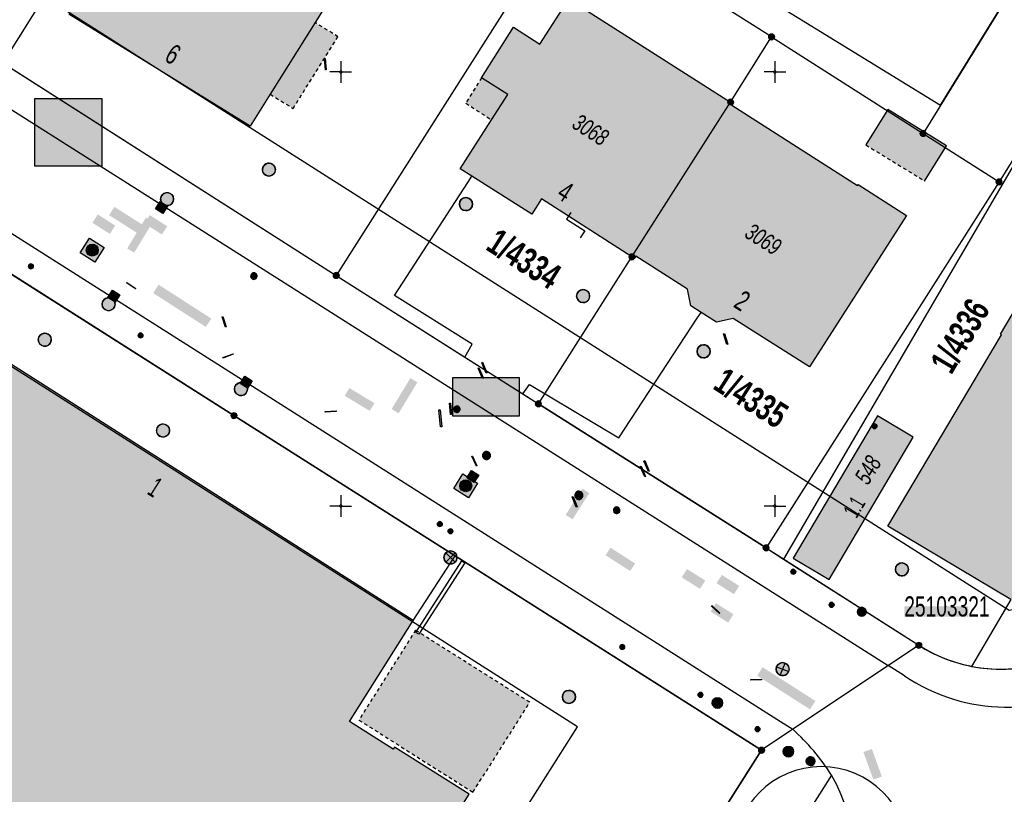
# Model space of a CAD drawing. Header units: metres. Extents: x 2695560 to 2696939, y 1260491 to 1262050.
# Tile 882 of 1005: x 2696282 to 2696339, y 1261608 to 1261653. Entities that reach past the tile are written whole.
import ezdxf

# ---------------------------------------------------------------- set-up
doc = ezdxf.new("R2010")
doc.units = ezdxf.units.M
doc.linetypes.add('AUSGEZOGEN', pattern=[0])
doc.linetypes.add('VERDECKT2_S2', pattern=[0.36, 0.2, -0.16])
for name, color, linetype in [('XR$1$AV_Flächen (EO)', 7, 'AUSGEZOGEN'), ('XR$1$AV_Gebäudeflächen (BB)', 7, 'AUSGEZOGEN'), ('XR$1$AV_Gebäudeflächen (EO)', 7, 'AUSGEZOGEN'), ('XR$1$AV_Gebäudeflächen ut.', 7, 'AUSGEZOGEN'), ('XR$1$AV_Grenzpunkte', 7, 'AUSGEZOGEN'), ('XR$1$AV_Grundstück-Nr.', 7, 'AUSGEZOGEN'), ('XR$1$AV_Haus-Nr.', 7, 'AUSGEZOGEN'), ('XR$1$AV_Höhenfixpunkt-Nr.', 7, 'AUSGEZOGEN'), ('XR$1$AV_Koordinatennetzpunkte', 7, 'AUSGEZOGEN'), ('XR$1$AV_Linien (BB)', 7, 'AUSGEZOGEN'), ('XR$1$AV_Linien (EO)', 7, 'AUSGEZOGEN'), ('XR$1$AV_Versicherung-Nr.', 7, 'AUSGEZOGEN'), ('XR$1$AW_LK_Einlaufschacht alt', 24, 'AUSGEZOGEN'), ('XR$1$AW_LK_Schachtdeckel', 24, 'AUSGEZOGEN'), ('XR$1$AW_LK_Zwischenpunkt', 24, 'AUSGEZOGEN'), ('XR$1$EW_LK_Bauwerk_FL_Linie_Punkt', 1, 'AUSGEZOGEN'), ('XR$1$EW_LK_Knoten', 1, 'AUSGEZOGEN'), ('XR$1$GR_Baum', 94, 'AUSGEZOGEN'), ('XR$1$Liegenschaftsgrenzen', 7, 'AUSGEZOGEN'), ('XR$1$PFAV', 255, 'AUSGEZOGEN'), ('XR$1$PFAW', 255, 'AUSGEZOGEN'), ('XR$1$PFEW', 255, 'AUSGEZOGEN'), ('XR$1$PFWA', 255, 'AUSGEZOGEN'), ('XR$1$RAEW', 8, 'AUSGEZOGEN'), ('XR$1$RP_Abstandslinie', 7, 'AUSGEZOGEN'), ('XR$1$WA_LK_Absperrarmatur', 171, 'AUSGEZOGEN'), ('XR$1$WA_LK_Rohrleitungsteil', 171, 'AUSGEZOGEN')]:
    doc.layers.add(name, color=color, linetype=linetype)
doc.styles.add('ARIAL', font='arial.ttf')

# ---------------------------------------------------------------- blocks, each defined once
blk = doc.blocks.new('COMPLEXOBJECT_19')
at = {"layer": 'XR$1$AV_Linien (BB)', "color": 7, "linetype": 'AUSGEZOGEN', "transparency": 33554687}
blk.add_line((6345.61, 11619.97), (6351.887, 11630.567), dxfattribs=at)
for centre, radius, start, end in [((6338.01, 11624.405), 8.799, 283.5393, 329.7358), ((6338.012, 11624.403), 8.797, 258.983, 283.5297)]:
    blk.add_arc(centre, radius, start, end, dxfattribs=at)
blk = doc.blocks.new('COMPLEXOBJECT_782')
at = {"layer": 'XR$1$AV_Linien (BB)', "color": 7, "linetype": 'AUSGEZOGEN', "transparency": 33554687}
for p, q in [((6328.26, 11609.496), (6325.335, 11604.902)), ((6325.363, 11603.78), (6327.933, 11600.097))]:
    blk.add_line(p, q, dxfattribs=at)
blk.add_arc((6326.308, 11604.365), 1.112, 151.1085, 211.7506, dxfattribs=at)
blk = doc.blocks.new('COMPLEXOBJECT_784')
at = {"layer": 'XR$1$AV_Linien (BB)', "color": 7, "linetype": 'AUSGEZOGEN', "transparency": 33554687}
blk.add_line((6332.455, 11615.223), (6331.533, 11615.809), dxfattribs=at)
blk.add_arc((6338.391, 11624.078), 10.66, 236.1649, 302.0155, dxfattribs=at)
blk = doc.blocks.new('BAV15')
at = {"layer": 'XR$1$PFAV', "transparency": 33554687}
blk.add_hatch(color=7, dxfattribs=at).paths.add_polyline_path([(0.5, 0), (0.49, 0.1), (0.46, 0.2), (0.41, 0.29), (0.34, 0.36), (0.26, 0.42), (0.17, 0.47), (0.08, 0.49), (-0.03, 0.5), (-0.13, 0.48), (-0.22, 0.45), (-0.31, 0.4), (-0.38, 0.33), (-0.44, 0.24), (-0.48, 0.15), (-0.5, 0.05), (-0.5, -0.05), (-0.48, -0.15), (-0.44, -0.24), (-0.38, -0.33), (-0.31, -0.4), (-0.22, -0.45), (-0.13, -0.48), (-0.03, -0.5), (0.08, -0.49), (0.17, -0.47), (0.26, -0.42), (0.34, -0.36), (0.41, -0.29), (0.46, -0.2), (0.49, -0.1)])
at = {"color": 7, "transparency": 33554687}
for start, end in [(90, 270), (270, 90)]:
    blk.add_arc((0, 0), 0.5, start, end, dxfattribs=at)
at = {"layer": 'XR$1$PFAV', "transparency": 33554687}
blk.add_circle((0, 0), 0.5, dxfattribs=at)
blk = doc.blocks.new('BAV2041')
at = {"color": 7, "transparency": 33554687}
for p, q in [((0, 0.5), (0, 0.05)), ((-0.05, 0), (-0.5, 0)), ((0.05, 0), (0.5, 0)), ((0, -0.05), (0, -0.5))]:
    blk.add_line(p, q, dxfattribs=at)
blk.add_circle((0, 0), 0.05, dxfattribs=at)
for start, end in [(90, 270), (270, 90)]:
    blk.add_arc((0, 0), 0.05, start, end, dxfattribs=at)
blk = doc.blocks.new('WBGR1')
at = {"color": 94, "transparency": 33554687}
for radius, start, end in [(1, 90, 270), (1, 270, 90), (0.05, 90, 270), (0.05, 270, 90)]:
    blk.add_arc((0, 0), radius, start, end, dxfattribs=at)
blk = doc.blocks.new('BAW2089')
at = {"layer": 'XR$1$PFAW', "transparency": 33554687}
blk.add_hatch(color=7, dxfattribs=at).paths.add_polyline_path([(-0.5, 0.5), (-0.5, -0.5), (0.5, -0.5), (0.5, 0.5)])
at = {"transparency": 33554687}
blk.add_lwpolyline([(-0.5, 0.5), (0.5, 0.5), (0.5, -0.5), (-0.5, -0.5), (-0.5, 0.5)], close=True, dxfattribs=at)
at = {"layer": 'XR$1$PFAW', "transparency": 33554687}
blk.add_lwpolyline([(-0.5, 0.5), (0.5, 0.5), (0.5, -0.5), (-0.5, -0.5), (-0.5, 0.5)], close=True, dxfattribs=at)
blk = doc.blocks.new('BAW2092')
at = {"true_color": 0x000000, "transparency": 33554687}
blk.add_hatch(color=18, dxfattribs=at).paths.add_polyline_path([(-0.03, 0.5), (-0.03, -0.5), (0.03, -0.5), (0.03, 0.5)])
at = {"transparency": 33554687}
blk.add_lwpolyline([(-0.03, 0.5), (0.03, 0.5), (0.03, -0.5), (-0.03, -0.5), (-0.03, 0.5)], close=True, dxfattribs=at)
blk = doc.blocks.new('BAW2093')
at = {"transparency": 33554687}
blk.add_lwpolyline([(-0.375, -0.5), (0, -0.5), (0, 0.5), (0.375, 0.5)], dxfattribs=at)
blk = doc.blocks.new('BAW2082')
at = {"layer": 'XR$1$PFAW', "transparency": 33554687}
blk.add_hatch(color=7, dxfattribs=at).paths.add_polyline_path([(0.509, -0.003), (0.499, 0.098), (0.469, 0.194), (0.42, 0.283), (0.354, 0.359), (0.274, 0.421), (0.183, 0.466), (0.085, 0.491), (-0.016, 0.496), (-0.116, 0.481), (-0.211, 0.446), (-0.297, 0.392), (-0.37, 0.323), (-0.428, 0.24), (-0.468, 0.147), (-0.488, 0.047), (-0.488, -0.054), (-0.468, -0.153), (-0.428, -0.246), (-0.37, -0.329), (-0.297, -0.398), (-0.211, -0.452), (-0.116, -0.487), (-0.016, -0.502), (0.085, -0.497), (0.183, -0.472), (0.274, -0.427), (0.354, -0.366), (0.42, -0.289), (0.469, -0.2), (0.499, -0.104)])
at = {"transparency": 33554687}
for start, end in [(91.19481, 268.80519), (268.80519, 91.19481)]:
    blk.add_arc((0.01, 0), 0.5, start, end, dxfattribs=at)
at = {"layer": 'XR$1$PFAW', "transparency": 33554687}
blk.add_circle((0.009, -0.003), 0.5, dxfattribs=at)
blk = doc.blocks.new('BAW2087')
at = {"lineweight": 25, "true_color": 0x000000, "transparency": 33554687}
h = blk.add_hatch(color=18, dxfattribs=at)
h.paths.add_polyline_path([(-0.5, 0.5), (-0.5, -0.5), (0.5, -0.5), (0.5, 0.5)])
h.paths.add_polyline_path([(0.337, -0.069), (0.316, -0.136), (0.282, -0.196), (0.237, -0.249), (0.182, -0.292), (0.119, -0.322), (0.052, -0.34), (-0.017, -0.343), (-0.086, -0.333), (-0.151, -0.309), (-0.21, -0.272), (-0.261, -0.224), (-0.301, -0.167), (-0.328, -0.103), (-0.342, -0.035), (-0.342, 0.035), (-0.328, 0.103), (-0.301, 0.167), (-0.261, 0.224), (-0.21, 0.272), (-0.151, 0.309), (-0.086, 0.333), (-0.017, 0.343), (0.052, 0.34), (0.119, 0.322), (0.182, 0.292), (0.237, 0.249), (0.282, 0.196), (0.316, 0.136), (0.337, 0.069), (0.344, 0)], flags=16)
at = {"layer": 'XR$1$PFAW', "lineweight": 25, "transparency": 33554687}
blk.add_hatch(color=7, dxfattribs=at).paths.add_polyline_path([(0.344, 0), (0.337, 0.069), (0.316, 0.136), (0.282, 0.196), (0.237, 0.249), (0.182, 0.292), (0.119, 0.322), (0.052, 0.34), (-0.017, 0.343), (-0.086, 0.333), (-0.151, 0.309), (-0.21, 0.272), (-0.261, 0.224), (-0.301, 0.167), (-0.328, 0.103), (-0.342, 0.035), (-0.342, -0.035), (-0.328, -0.103), (-0.301, -0.167), (-0.261, -0.224), (-0.21, -0.272), (-0.151, -0.309), (-0.086, -0.333), (-0.017, -0.343), (0.052, -0.34), (0.119, -0.322), (0.182, -0.292), (0.237, -0.249), (0.282, -0.196), (0.316, -0.136), (0.337, -0.069)])
at = {"lineweight": 25, "transparency": 33554687}
for p, q in [((-0.5, 0.5, 0.993), (0.5, 0.5, 0.993)), ((-0.5, -0.5, 0.993), (-0.5, 0.5, 0.993)), ((0.5, 0.5, 0.993), (0.5, -0.5, 0.993)), ((0.5, -0.5, 0.993), (-0.5, -0.5, 0.993))]:
    blk.add_line(p, q, dxfattribs=at)
blk.add_circle((0, 0), 0.344, dxfattribs=at)
at = {"layer": 'XR$1$PFAW', "lineweight": 25, "transparency": 33554687}
blk.add_line((-0.5, 0.5), (0.5, 0.5), dxfattribs=at)
at = {"layer": 'XR$1$PFAW', "color": 31, "lineweight": 25, "transparency": 33554687}
for p, q in [((-0.5, -0.5), (-0.5, 0.5)), ((0.5, 0.5), (0.5, -0.5)), ((0.5, -0.5), (-0.5, -0.5))]:
    blk.add_line(p, q, dxfattribs=at)
at = {"layer": 'XR$1$PFAW', "lineweight": 25, "transparency": 33554687}
blk.add_circle((0, 0), 0.344, dxfattribs=at)
blk = doc.blocks.new('BAW2088')
at = {"layer": 'XR$1$PFAW', "transparency": 33554687}
blk.add_hatch(color=253, dxfattribs=at).paths.add_polyline_path([(0.51, 0), (0.5, 0.101), (0.47, 0.197), (0.421, 0.286), (0.355, 0.362), (0.275, 0.424), (0.184, 0.469), (0.086, 0.494), (-0.015, 0.499), (-0.115, 0.484), (-0.21, 0.449), (-0.296, 0.395), (-0.369, 0.326), (-0.427, 0.243), (-0.467, 0.15), (-0.487, 0.051), (-0.487, -0.051), (-0.467, -0.15), (-0.427, -0.243), (-0.369, -0.326), (-0.296, -0.395), (-0.21, -0.449), (-0.115, -0.484), (-0.015, -0.499), (0.086, -0.494), (0.184, -0.469), (0.275, -0.424), (0.355, -0.362), (0.421, -0.286), (0.47, -0.197), (0.5, -0.101)])
at = {"transparency": 33554687}
for start, end in [(91.19481, 268.80519), (268.80519, 91.19481)]:
    blk.add_arc((0.01, 0), 0.5, start, end, dxfattribs=at)
at = {"layer": 'XR$1$PFAW', "transparency": 33554687}
blk.add_circle((0.01, 0), 0.5, dxfattribs=at)
blk = doc.blocks.new('BWA2013')
at = {"true_color": 0x000000, "transparency": 33554687}
blk.add_hatch(color=18, dxfattribs=at).paths.add_polyline_path([(-0.291, -0.409), (0.352, 0.357), (0.291, 0.409), (-0.352, -0.357)])
at = {"transparency": 33554687}
blk.add_lwpolyline([(-0.291, -0.409), (-0.352, -0.357), (0.291, 0.409), (0.352, 0.357), (-0.291, -0.409)], close=True, dxfattribs=at)
blk = doc.blocks.new('BWA2011')
at = {"layer": 'XR$1$PFWA', "transparency": 33554687}
blk.add_hatch(color=7, dxfattribs=at).paths.add_polyline_path([(-0.5, 0.5), (-0.5, -0.5), (0.5, -0.5), (0.5, 0.5)])
at = {"transparency": 33554687}
blk.add_line((-0.5, -0.5), (0.5, 0.5), dxfattribs=at)
blk.add_lwpolyline([(-0.5, 0.5), (0.5, 0.5), (0.5, -0.5), (-0.5, -0.5), (-0.5, 0.5)], close=True, dxfattribs=at)
at = {"layer": 'XR$1$PFWA', "transparency": 33554687}
blk.add_lwpolyline([(-0.5, 0.5), (0.5, 0.5), (0.5, -0.5), (-0.5, -0.5), (-0.5, 0.5)], close=True, dxfattribs=at)
blk = doc.blocks.new('BWA965')
at = {"layer": 'XR$1$PFWA', "transparency": 33554687}
blk.add_hatch(color=7, dxfattribs=at).paths.add_polyline_path([(0, 0.5), (-0.05, 0.5), (-0.1, 0.49), (-0.15, 0.48), (-0.2, 0.46), (-0.24, 0.44), (-0.29, 0.41), (-0.33, 0.38), (-0.36, 0.34), (-0.4, 0.31), (-0.42, 0.26), (-0.45, 0.22), (-0.47, 0.17), (-0.48, 0.13), (-0.49, 0.08), (-0.5, 0.03), (-0.5, -0.03), (-0.49, -0.08), (-0.48, -0.13), (-0.47, -0.17), (-0.45, -0.22), (-0.42, -0.26), (-0.4, -0.31), (-0.36, -0.34), (-0.33, -0.38), (-0.29, -0.41), (-0.24, -0.44), (-0.2, -0.46), (-0.15, -0.48), (-0.1, -0.49), (-0.05, -0.5), (0, -0.5), (0.05, -0.5), (0.1, -0.49), (0.15, -0.48), (0.2, -0.46), (0.24, -0.44), (0.29, -0.41), (0.33, -0.38), (0.36, -0.34), (0.4, -0.31), (0.42, -0.26), (0.45, -0.22), (0.47, -0.17), (0.48, -0.13), (0.49, -0.08), (0.5, -0.03), (0.5, 0.03), (0.49, 0.08), (0.48, 0.13), (0.47, 0.17), (0.45, 0.22), (0.42, 0.26), (0.4, 0.31), (0.36, 0.34), (0.33, 0.38), (0.29, 0.41), (0.24, 0.44), (0.2, 0.46), (0.15, 0.48), (0.1, 0.49), (0.05, 0.5)])
at = {"transparency": 33554687}
blk.add_line((0, 0.5), (0, -0.5), dxfattribs=at)
for start, end in [(90, 270), (270, 90)]:
    blk.add_arc((0, 0), 0.5, start, end, dxfattribs=at)
blk = doc.blocks.new('BEW15')
at = {"layer": 'XR$1$PFEW', "transparency": 33554687}
h = blk.add_hatch(color=7, dxfattribs=at)
h.paths.add_polyline_path([(-0.5, 0), (-0.497, -0.05), (-0.489, -0.1), (-0.477, -0.15), (-0.459, -0.197), (-0.437, -0.242), (-0.41, -0.285), (-0.379, -0.326), (-0.344, -0.362), (-0.306, -0.395), (-0.264, -0.424), (-0.22, -0.449), (-0.173, -0.469), (-0.125, -0.484), (-0.075, -0.494), (-0.025, -0.499), (0.026, -0.499), (0.076, -0.494), (0.126, -0.484), (0.174, -0.469), (0.22, -0.449), (0.265, -0.424), (0.306, -0.395), (0.345, -0.362), (0.38, -0.326), (0.411, -0.285), (0.437, -0.242), (0.46, -0.197), (0.477, -0.15), (0.49, -0.1), (0.498, -0.05), (0.5, 0), (0.498, 0.051), (0.49, 0.101), (0.477, 0.15), (0.46, 0.197), (0.437, 0.243), (0.411, 0.286), (0.38, 0.326), (0.345, 0.363), (0.306, 0.396), (0.265, 0.424), (0.22, 0.449), (0.174, 0.469), (0.126, 0.484), (0.076, 0.494), (0.026, 0.5), (-0.025, 0.5), (-0.075, 0.494), (-0.125, 0.484), (-0.173, 0.469), (-0.22, 0.449), (-0.264, 0.424), (-0.306, 0.396), (-0.344, 0.363), (-0.379, 0.326), (-0.41, 0.286), (-0.437, 0.243), (-0.459, 0.197), (-0.477, 0.15), (-0.489, 0.101), (-0.497, 0.051)])
h.paths.add_polyline_path([(0.01, 0.001), (0.01, 0), (0.01, -0.001), (0.01, -0.002), (0.01, -0.003), (0.009, -0.004), (0.009, -0.005), (0.009, -0.006), (0.008, -0.006), (0.007, -0.007), (0.006, -0.008), (0.006, -0.008), (0.005, -0.009), (0.004, -0.009), (0.003, -0.01), (0.002, -0.01), (0.001, -0.01), (0, -0.01), (-0.001, -0.01), (-0.002, -0.01), (-0.003, -0.009), (-0.004, -0.009), (-0.005, -0.008), (-0.006, -0.008), (-0.007, -0.007), (-0.007, -0.006), (-0.008, -0.006), (-0.008, -0.005), (-0.009, -0.004), (-0.009, -0.003), (-0.009, -0.002), (-0.01, -0.001), (-0.01, 0), (-0.01, 0.001), (-0.009, 0.002), (-0.009, 0.003), (-0.009, 0.004), (-0.008, 0.005), (-0.008, 0.006), (-0.007, 0.007), (-0.007, 0.007), (-0.006, 0.008), (-0.005, 0.009), (-0.004, 0.009), (-0.003, 0.01), (-0.002, 0.01), (-0.001, 0.01), (0, 0.01), (0.001, 0.01), (0.002, 0.01), (0.003, 0.01), (0.004, 0.01), (0.005, 0.009), (0.006, 0.009), (0.006, 0.008), (0.007, 0.007), (0.008, 0.007), (0.009, 0.006), (0.009, 0.005), (0.009, 0.004), (0.01, 0.003), (0.01, 0.002)], flags=16)
at = {"color": 1, "transparency": 33554687}
for start, end in [(0, 180), (180, 0)]:
    blk.add_arc((0, 0), 0.5, start, end, dxfattribs=at)
at = {"layer": 'XR$1$PFEW', "transparency": 33554687}
blk.add_circle((0, 0), 0.5, dxfattribs=at)
blk = doc.blocks.new('BEWLP2549_S')
at = {"layer": 'XR$1$PFEW', "transparency": 33554687}
blk.add_hatch(color=7, dxfattribs=at).paths.add_polyline_path([(0.5, 0), (0.49, 0.101), (0.459, 0.197), (0.41, 0.286), (0.344, 0.362), (0.264, 0.424), (0.174, 0.469), (0.076, 0.494), (-0.025, 0.499), (-0.125, 0.484), (-0.22, 0.449), (-0.306, 0.395), (-0.379, 0.326), (-0.437, 0.243), (-0.477, 0.15), (-0.497, 0.051), (-0.497, -0.051), (-0.477, -0.15), (-0.437, -0.243), (-0.379, -0.326), (-0.306, -0.395), (-0.22, -0.449), (-0.125, -0.484), (-0.025, -0.499), (0.076, -0.494), (0.174, -0.469), (0.264, -0.424), (0.344, -0.362), (0.41, -0.286), (0.459, -0.197), (0.49, -0.101)])
at = {"color": 1, "transparency": 33554687}
for p, q in [((0.354, -0.354), (-0.354, 0.354)), ((-0.354, -0.354), (0.354, 0.354))]:
    blk.add_line(p, q, dxfattribs=at)
for start, end in [(91.38095, 268.61905), (268.61905, 91.38095)]:
    blk.add_arc((0, 0), 0.5, start, end, dxfattribs=at)
at = {"layer": 'XR$1$PFEW', "transparency": 33554687}
blk.add_circle((0, 0), 0.5, dxfattribs=at)
blk = doc.blocks.new('BEWLP2561')
at = {"layer": 'XR$1$PFEW', "transparency": 33554687}
blk.add_hatch(color=7, dxfattribs=at).paths.add_polyline_path([(0.49, 0), (0.48, 0.1), (0.45, 0.2), (0.4, 0.29), (0.33, 0.36), (0.25, 0.42), (0.16, 0.47), (0.06, 0.49), (-0.04, 0.5), (-0.14, 0.48), (-0.23, 0.45), (-0.32, 0.4), (-0.39, 0.33), (-0.45, 0.24), (-0.49, 0.15), (-0.51, 0.05), (-0.51, -0.05), (-0.49, -0.15), (-0.45, -0.24), (-0.39, -0.33), (-0.32, -0.4), (-0.23, -0.45), (-0.14, -0.48), (-0.04, -0.5), (0.06, -0.49), (0.16, -0.47), (0.25, -0.42), (0.33, -0.36), (0.4, -0.29), (0.45, -0.2), (0.48, -0.1)])
at = {"layer": 'XR$1$RAEW', "transparency": 33554687}
for points in [[(-0.32, -0.38), (-0.01, 0), (-0.38, 0.32), (-0.4, 0.31), (-0.41, 0.28), (-0.42, 0.26), (-0.44, 0.24), (-0.45, 0.22), (-0.46, 0.2), (-0.47, 0.17), (-0.48, 0.15), (-0.48, 0.12), (-0.49, 0.1), (-0.49, 0.07), (-0.5, 0.05), (-0.5, 0.02), (-0.5, 0), (-0.5, -0.03), (-0.5, -0.05), (-0.49, -0.08), (-0.49, -0.1), (-0.48, -0.13), (-0.48, -0.15), (-0.47, -0.17), (-0.46, -0.2), (-0.45, -0.22), (-0.44, -0.24), (-0.42, -0.27), (-0.41, -0.29), (-0.39, -0.31), (-0.38, -0.33), (-0.36, -0.35), (-0.34, -0.36)], [(0.31, 0.39), (0, 0), (0.38, -0.32), (0.4, -0.3), (0.41, -0.28), (0.43, -0.26), (0.44, -0.24), (0.45, -0.22), (0.46, -0.19), (0.47, -0.17), (0.48, -0.14), (0.48, -0.12), (0.49, -0.09), (0.49, -0.07), (0.49, -0.04), (0.5, -0.02), (0.5, 0.01), (0.49, 0.03), (0.49, 0.06), (0.49, 0.08), (0.48, 0.11), (0.48, 0.13), (0.47, 0.16), (0.46, 0.18), (0.45, 0.21), (0.44, 0.23), (0.42, 0.25), (0.41, 0.27), (0.4, 0.29), (0.38, 0.31), (0.36, 0.33), (0.34, 0.35), (0.33, 0.37)]]:
    blk.add_hatch(color=1, dxfattribs=at).paths.add_polyline_path(points)
at = {"color": 1, "transparency": 33554687}
for p, q in [((0.38, -0.32), (-0.38, 0.32)), ((-0.32, -0.38), (0.31, 0.39))]:
    blk.add_line(p, q, dxfattribs=at)
for start, end in [(91.3809, 268.6191), (268.6191, 91.3809)]:
    blk.add_arc((0, 0), 0.5, start, end, dxfattribs=at)
at = {"layer": 'XR$1$PFEW', "transparency": 33554687}
blk.add_circle((-0.01, 0, -0.99), 0.5, dxfattribs=at)
at = {"layer": 'XR$1$RAEW', "color": 1, "transparency": 33554687}
for points in [[(-0.32, -0.38), (-0.01, 0), (-0.38, 0.32)], [(0.31, 0.39), (0, 0), (0.38, -0.32)]]:
    blk.add_lwpolyline(points, dxfattribs=at)
for centre, start, end in [((0, 0), 139.4821, 229.5111), ((0, -0.01), 320.3659, 51.6348)]:
    blk.add_arc(centre, 0.5, start, end, dxfattribs=at)
blk = doc.blocks.new('BEW957')
at = {"layer": 'XR$1$RAEW', "transparency": 33554687}
blk.add_hatch(color=1, dxfattribs=at).paths.add_polyline_path([(-0.5, 0), (-0.5, -0.05), (-0.49, -0.1), (-0.48, -0.15), (-0.46, -0.2), (-0.44, -0.24), (-0.41, -0.29), (-0.38, -0.33), (-0.34, -0.36), (-0.31, -0.4), (-0.26, -0.42), (-0.22, -0.45), (-0.17, -0.47), (-0.13, -0.48), (-0.08, -0.49), (-0.03, -0.5), (0.03, -0.5), (0.08, -0.49), (0.13, -0.48), (0.17, -0.47), (0.22, -0.45), (0.26, -0.42), (0.31, -0.4), (0.34, -0.36), (0.38, -0.33), (0.41, -0.29), (0.44, -0.24), (0.46, -0.2), (0.48, -0.15), (0.49, -0.1), (0.5, -0.05), (0.5, 0), (0.5, 0.05), (0.49, 0.1), (0.48, 0.15), (0.46, 0.2), (0.44, 0.24), (0.41, 0.29), (0.38, 0.33), (0.34, 0.36), (0.31, 0.4), (0.26, 0.42), (0.22, 0.45), (0.17, 0.47), (0.13, 0.48), (0.08, 0.49), (0.03, 0.5), (-0.03, 0.5), (-0.08, 0.49), (-0.13, 0.48), (-0.17, 0.47), (-0.22, 0.45), (-0.26, 0.42), (-0.31, 0.4), (-0.34, 0.36), (-0.38, 0.33), (-0.41, 0.29), (-0.44, 0.24), (-0.46, 0.2), (-0.48, 0.15), (-0.49, 0.1), (-0.5, 0.05)])
at = {"color": 1, "transparency": 33554687}
for start, end in [(90, 180), (180, 270), (0, 90), (270, 0)]:
    blk.add_arc((0, 0), 0.5, start, end, dxfattribs=at)
at = {"layer": 'XR$1$RAEW', "color": 1, "transparency": 33554687}
blk.add_circle((0, 0), 0.5, dxfattribs=at)

msp = doc.modelspace()

# ---------------------------------------------------------------- hatches: boundary and pattern name
at = {"transparency": 33554687}
for points in [[(2696283.341, 1261648.28), (2696283.341, 1261644.379), (2696287.204, 1261644.379), (2696287.204, 1261648.28)], [(2696287.929, 1261642.041), (2696287.626, 1261641.563), (2696289.493, 1261640.381), (2696289.796, 1261640.859)], [(2696286.973, 1261641.607), (2696286.667, 1261641.127), (2696287.673, 1261640.485), (2696287.979, 1261640.965)], [(2696288.668, 1261639.649), (2696289.072, 1261639.403), (2696290.15, 1261641.176), (2696289.746, 1261641.421)], [(2696289.975, 1261641.568), (2696289.669, 1261641.092), (2696290.669, 1261640.448), (2696290.975, 1261640.924)], [(2696290.481, 1261637.56), (2696290.17, 1261637.076), (2696293.201, 1261635.124), (2696293.512, 1261635.608)], [(2696303.898, 1261630.395), (2696304.302, 1261630.151), (2696305.381, 1261631.934), (2696304.977, 1261632.179)], [(2696307.42, 1261632.205), (2696307.42, 1261629.996), (2696311.252, 1261629.996), (2696311.252, 1261632.205)], [(2696301.465, 1261631.608), (2696301.196, 1261631.163), (2696302.639, 1261630.29), (2696302.908, 1261630.735)], [(2696313.922, 1261624.3), (2696314.32, 1261624.046), (2696315.283, 1261625.559), (2696314.885, 1261625.813)], [(2696316.501, 1261622.414), (2696316.22, 1261621.977), (2696317.639, 1261621.066), (2696317.92, 1261621.503)], [(2696320.91, 1261621.184), (2696320.607, 1261620.706), (2696321.658, 1261620.04), (2696321.961, 1261620.518)], [(2696322.915, 1261620.844), (2696322.612, 1261620.366), (2696323.613, 1261619.732), (2696323.916, 1261620.21)], [(2696322.575, 1261619.216), (2696322.27, 1261618.735), (2696323.277, 1261618.096), (2696323.582, 1261618.577)], [(2696333.423, 1261619.034), (2696333.423, 1261618.431), (2696337.118, 1261618.431), (2696337.118, 1261619.034)], [(2696325.263, 1261615.529), (2696324.953, 1261615.043), (2696327.991, 1261613.103), (2696328.301, 1261613.589)], [(2696331.556, 1261610.817), (2696331.068, 1261610.64), (2696331.642, 1261609.055), (2696332.13, 1261609.232)]]:
    msp.add_hatch(color=7, dxfattribs=at).paths.add_polyline_path(points)
at = {"layer": 'XR$1$AV_Gebäudeflächen (BB)', "true_color": 0xd2d2d2, "transparency": 33554687}
for points in [[(2696285.317, 1261653.136), (2696295.754, 1261646.691), (2696296.908, 1261648.532), (2696299.495, 1261652.658), (2696306.283, 1261663.486), (2696305.874, 1261663.74), (2696305.757, 1261663.812), (2696296.205, 1261669.736), (2696295.854, 1261669.954)], [(2696317.74, 1261639.16), (2696323.42, 1261648.08), (2696314.103, 1261654.026), (2696312.431, 1261651.416), (2696310.923, 1261652.399), (2696309.081, 1261649.481), (2696310.582, 1261648.521), (2696309.644, 1261647.055), (2696307.843, 1261644.241), (2696308.526, 1261643.808), (2696311.965, 1261641.627), (2696312.523, 1261642.498)], [(2696323.42, 1261648.08), (2696317.74, 1261639.16), (2696317.875, 1261639.074), (2696317.954, 1261639.198), (2696320.931, 1261637.293), (2696321.122, 1261636.342), (2696321.716, 1261635.966), (2696322.609, 1261635.4), (2696323.57, 1261635.608), (2696327.963, 1261632.823), (2696333.545, 1261641.546), (2696330.765, 1261643.325), (2696330.726, 1261643.264), (2696323.482, 1261647.899), (2696323.546, 1261647.999)], [(2696344.307, 1261644.837), (2696344.205, 1261644.665), (2696344.736, 1261644.351), (2696340.716, 1261637.557), (2696340.665, 1261637.588), (2696338.96, 1261634.707), (2696339.012, 1261634.676), (2696332.483, 1261623.644), (2696339.557, 1261619.425), (2696340.381, 1261618.933), (2696341.626, 1261619.282), (2696349.328, 1261632.297), (2696353.52, 1261639.38)], [(2696256.505, 1261554.272), (2696259.088, 1261558.32), (2696258.962, 1261558.401), (2696260.428, 1261560.7), (2696266.226, 1261557), (2696273.261, 1261568.054), (2696276.791, 1261565.807), (2696281.072, 1261572.973), (2696282.557, 1261572.086), (2696286.848, 1261579.243), (2696288.459, 1261578.277), (2696294.224, 1261587.315), (2696296.441, 1261585.901), (2696300.829, 1261592.783), (2696298.572, 1261594.146), (2696304.006, 1261603.138), (2696304.855, 1261602.625), (2696308.37, 1261608.209), (2696304.07, 1261610.93), (2696303.995, 1261610.812), (2696301.469, 1261612.41), (2696305.147, 1261618.223), (2696276.063, 1261636.742), (2696275.876, 1261636.861), (2696258.754, 1261609.929), (2696258.62, 1261609.718), (2696248.152, 1261593.253), (2696236.937, 1261575.613), (2696255.073, 1261564.067), (2696253.613, 1261561.772), (2696253.486, 1261561.853), (2696250.962, 1261557.817)]]:
    msp.add_hatch(color=254, dxfattribs=at).paths.add_polyline_path(points)
at = {"layer": 'XR$1$AV_Gebäudeflächen (EO)', "true_color": 0xebebeb, "transparency": 33554687}
for points in [[(2696298.221, 1261647.708), (2696300.808, 1261651.835), (2696299.495, 1261652.658), (2696296.908, 1261648.532)], [(2696308.17, 1261648.01), (2696309.644, 1261647.055), (2696310.582, 1261648.521), (2696309.081, 1261649.481)], [(2696331.214, 1261645.61), (2696334.593, 1261643.531), (2696335.845, 1261645.565), (2696332.466, 1261647.644)], [(2696308.584, 1261608.333), (2696311.852, 1261613.508), (2696305.282, 1261617.657), (2696302.014, 1261612.482)]]:
    msp.add_hatch(color=7, dxfattribs=at).paths.add_polyline_path(points)
at = {"layer": 'XR$1$AV_Gebäudeflächen ut.', "true_color": 0xf5f5f5, "transparency": 33554687}
msp.add_hatch(color=7, dxfattribs=at).paths.add_polyline_path([(2696327.03, 1261621.808), (2696329.096, 1261620.587), (2696333.937, 1261628.779), (2696331.872, 1261630)])

# ---------------------------------------------------------------- linework, layer by layer
at = {"color": 24, "lineweight": -3, "transparency": 33554687}
for points in [[(2696283.341, 1261648.28), (2696287.204, 1261648.28), (2696287.204, 1261644.379), (2696283.341, 1261644.379), (2696283.341, 1261648.28)], [(2696307.42, 1261632.205), (2696311.252, 1261632.205), (2696311.252, 1261629.996), (2696307.42, 1261629.996), (2696307.42, 1261632.205)]]:
    msp.add_lwpolyline(points, close=True, dxfattribs=at)
at = {"layer": 'XR$1$AV_Flächen (EO)', "color": 7, "linetype": 'AUSGEZOGEN', "transparency": 33554687}
msp.add_line((2696299.495, 1261652.658), (2696296.908, 1261648.532), dxfattribs=at)
at = {"layer": 'XR$1$AV_Flächen (EO)', "color": 7, "linetype": 'VERDECKT2_S2', "transparency": 33554687}
for p, q in [((2696309.081, 1261649.481), (2696308.17, 1261648.01)), ((2696296.908, 1261648.532), (2696298.221, 1261647.708)), ((2696308.17, 1261648.01), (2696309.644, 1261647.055)), ((2696331.214, 1261645.61), (2696334.593, 1261643.531))]:
    msp.add_line(p, q, dxfattribs=at)
msp.add_lwpolyline([(2696298.221, 1261647.708), (2696300.808, 1261651.835), (2696299.495, 1261652.658)], dxfattribs=at)
at = {"layer": 'XR$1$AV_Flächen (EO)', "color": 7, "linetype": 'AUSGEZOGEN', "transparency": 33554687}
for points in [[(2696309.644, 1261647.055), (2696310.582, 1261648.521), (2696309.081, 1261649.481)], [(2696334.593, 1261643.531), (2696335.845, 1261645.565), (2696332.466, 1261647.644), (2696331.214, 1261645.61)]]:
    msp.add_lwpolyline(points, dxfattribs=at)
msp.add_lwpolyline([(2696327.03, 1261621.808), (2696329.096, 1261620.587), (2696333.937, 1261628.779), (2696331.872, 1261630), (2696327.03, 1261621.808)], close=True, dxfattribs=at)
at = {"layer": 'XR$1$AV_Flächen (EO)', "color": 7, "linetype": 'VERDECKT2_S2', "transparency": 33554687}
msp.add_lwpolyline([(2696308.584, 1261608.333), (2696311.852, 1261613.508), (2696305.282, 1261617.657), (2696302.014, 1261612.482), (2696308.584, 1261608.333)], close=True, dxfattribs=at)
at = {"layer": 'XR$1$AV_Linien (BB)', "color": 7, "linetype": 'AUSGEZOGEN', "transparency": 33554687}
for p, q in [((2696317.74, 1261639.16), (2696323.42, 1261648.08)), ((2696308.123, 1261633.384), (2696311.457, 1261631.267)), ((2696305.147, 1261618.223), (2696307.548, 1261621.947)), ((2696307.548, 1261621.947), (2696325.2, 1261610.75)), ((2696326.469, 1261621.757), (2696334.26, 1261616.79)), ((2696339.557, 1261619.425), (2696337.301, 1261615.578))]:
    msp.add_line(p, q, dxfattribs=at)
for points in [[(2696194.294, 1261703.288), (2696237.326, 1261675.988), (2696299.065, 1261636.824), (2696332.503, 1261615.619)], [(2696204.446, 1261689.801), (2696234.313, 1261670.786), (2696295.887, 1261631.72), (2696326.297, 1261612.399), (2696327.001, 1261611.951)], [(2696295.854, 1261669.954), (2696294.37, 1261670.875), (2696281.507, 1261650.329)], [(2696322.173, 1261669.957), (2696320.99, 1261670.686), (2696317.607, 1261665.106), (2696318.762, 1261664.423), (2696315.971, 1261659.916), (2696335.516, 1261647.899), (2696346.232, 1261665.293), (2696350.571, 1261662.79), (2696350.137, 1261662.056), (2696349.692, 1261662.327), (2696349.641, 1261662.243), (2696347.748, 1261663.383), (2696345.766, 1261660.056), (2696347.661, 1261658.923), (2696347.636, 1261658.883), (2696348.087, 1261658.616), (2696340.981, 1261646.622), (2696326.469, 1261621.757)], [(2696305.874, 1261663.74), (2696306.283, 1261663.486), (2696299.495, 1261652.658), (2696296.908, 1261648.532), (2696295.754, 1261646.691), (2696285.317, 1261653.136)], [(2696308.526, 1261643.808), (2696307.843, 1261644.241), (2696309.644, 1261647.055), (2696310.582, 1261648.521), (2696309.081, 1261649.481), (2696310.923, 1261652.399), (2696312.431, 1261651.416), (2696314.103, 1261654.026), (2696323.42, 1261648.08)], [(2696281.507, 1261650.329), (2696300.71, 1261638.09), (2696308.123, 1261633.384)], [(2696323.42, 1261648.08), (2696323.546, 1261647.999), (2696323.482, 1261647.899), (2696330.726, 1261643.264), (2696330.765, 1261643.325), (2696333.545, 1261641.546), (2696327.963, 1261632.823), (2696323.57, 1261635.608), (2696322.609, 1261635.4), (2696321.716, 1261635.966)], [(2696339.557, 1261619.425), (2696332.483, 1261623.644), (2696339.012, 1261634.676), (2696338.96, 1261634.707), (2696340.665, 1261637.588), (2696340.716, 1261637.557), (2696344.736, 1261644.351), (2696344.205, 1261644.665), (2696344.307, 1261644.837)], [(2696308.123, 1261633.384), (2696308.541, 1261634.131), (2696304.058, 1261636.932), (2696308.287, 1261643.441), (2696308.526, 1261643.808)], [(2696317.74, 1261639.16), (2696312.523, 1261642.498), (2696311.965, 1261641.627), (2696308.526, 1261643.808)], [(2696279.675, 1261639.633), (2696283.929, 1261636.933), (2696294.82, 1261630.02), (2696307.548, 1261621.947)], [(2696321.716, 1261635.966), (2696321.122, 1261636.342), (2696320.931, 1261637.293), (2696317.954, 1261639.198), (2696317.875, 1261639.074), (2696317.74, 1261639.16)], [(2696305.147, 1261618.223), (2696276.063, 1261636.742), (2696275.876, 1261636.861)], [(2696311.457, 1261631.267), (2696311.837, 1261631.808), (2696316.975, 1261628.739), (2696321.5, 1261635.636), (2696321.716, 1261635.966)], [(2696311.457, 1261631.267), (2696312.35, 1261630.7), (2696325.46, 1261622.4), (2696326.469, 1261621.757)], [(2696288.459, 1261578.277), (2696294.224, 1261587.315), (2696296.441, 1261585.901), (2696300.829, 1261592.783), (2696298.572, 1261594.146), (2696304.006, 1261603.138), (2696304.855, 1261602.625), (2696308.37, 1261608.209), (2696304.07, 1261610.93), (2696303.995, 1261610.812), (2696301.469, 1261612.41), (2696305.147, 1261618.223)], [(2696325.2, 1261610.75), (2696320.9, 1261603.97), (2696305.96, 1261589.556), (2696299.323, 1261583.153), (2696297.07, 1261580.98), (2696291.971, 1261576.056)]]:
    msp.add_lwpolyline(points, dxfattribs=at)
for centre, radius, start, end in [((2696338.97, 1261624.186), 8.768, 237.5116, 259.0286), ((2696318.685, 1261602.681), 12.454, 32.1389, 48.1043), ((2696321.739, 1261604.861), 8.711, 325.3343, 30.6805)]:
    msp.add_arc(centre, radius, start, end, dxfattribs=at)
at = {"layer": 'XR$1$AV_Linien (EO)', "color": 7, "linetype": 'AUSGEZOGEN', "transparency": 33554687}
msp.add_lwpolyline([(2696305.293, 1261617.532), (2696307.937, 1261621.646), (2696308.105, 1261621.538), (2696305.461, 1261617.424), (2696305.293, 1261617.532)], close=True, dxfattribs=at)
at = {"layer": 'XR$1$Liegenschaftsgrenzen', "color": 7, "linetype": 'AUSGEZOGEN', "transparency": 33554687}
for p, q in [((2696314.12, 1261659.21), (2696300.71, 1261638.09)), ((2696325.78, 1261651.83), (2696314.12, 1261659.21)), ((2696272.64, 1261655.98), (2696300.71, 1261638.09)), ((2696339.842, 1261654.897), (2696334.502, 1261646.271)), ((2696325.78, 1261651.83), (2696334.502, 1261646.271)), ((2696334.502, 1261646.271), (2696338.88, 1261643.48)), ((2696338.88, 1261643.48), (2696325.46, 1261622.4)), ((2696300.71, 1261638.09), (2696312.35, 1261630.7)), ((2696325.46, 1261622.4), (2696312.35, 1261630.7)), ((2696325.46, 1261622.4), (2696334.26, 1261616.79)), ((2696334.26, 1261616.79), (2696325.2, 1261610.75))]:
    msp.add_line(p, q, dxfattribs=at)
for points in [[(2696312.35, 1261630.7), (2696317.74, 1261639.16), (2696323.42, 1261648.08), (2696325.78, 1261651.83)], [(2696356.97, 1261637.32), (2696353.52, 1261639.38), (2696344.307, 1261644.837), (2696340.96, 1261646.82), (2696338.88, 1261643.48)], [(2696325.2, 1261610.75), (2696294.82, 1261630.02), (2696274.34, 1261643.02)], [(2696261.43, 1261546.6), (2696281.1, 1261565.56), (2696297.07, 1261580.98), (2696320.9, 1261603.97), (2696325.2, 1261610.75)]]:
    msp.add_lwpolyline(points, dxfattribs=at)
msp.add_arc((2696338.982, 1261624.22), 8.804, 237.5596, 283.5157, dxfattribs=at)
at = {"layer": 'XR$1$RP_Abstandslinie', "color": 7, "linetype": 'AUSGEZOGEN', "transparency": 33554687}
msp.add_line((2696298.5, 1261586.79), (2696314.61, 1261612.1), dxfattribs=at)
for points in [[(2696219.716, 1261694.975), (2696257.36, 1261671.03), (2696294.48, 1261647.42), (2696339.46, 1261618.82), (2696341.633, 1261619.268)], [(2696314.61, 1261612.1), (2696284.29, 1261631.39), (2696247.16, 1261655), (2696209.87, 1261678.71)]]:
    msp.add_lwpolyline(points, dxfattribs=at)

# ---------------------------------------------------------------- block references
at = {"layer": 'XR$1$AV_Grenzpunkte', "color": 7, "linetype": 'AUSGEZOGEN', "lineweight": -3, "transparency": 33554687, "xscale": 0.3249999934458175, "yscale": 0.3249999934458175}
for p in [(2696325.78, 1261651.83), (2696323.42, 1261648.08), (2696334.502, 1261646.271), (2696338.88, 1261643.48), (2696317.74, 1261639.16), (2696300.71, 1261638.09), (2696312.35, 1261630.7), (2696294.82, 1261630.02), (2696325.46, 1261622.4), (2696334.26, 1261616.79), (2696325.2, 1261610.75)]:
    msp.add_blockref('BAV15', p, dxfattribs=at)
at = {"layer": 'XR$1$AV_Koordinatennetzpunkte', "color": 7, "linetype": 'AUSGEZOGEN', "lineweight": -3, "transparency": 33554687, "xscale": 1.25, "yscale": 1.25}
for p in [(2696300.97, 1261649.81), (2696325.97, 1261649.81), (2696300.97, 1261624.81), (2696325.97, 1261624.81)]:
    msp.add_blockref('BAV2041', p, dxfattribs=at)
at = {"layer": 'XR$1$AV_Linien (BB)', "color": 7, "linetype": 'AUSGEZOGEN', "lineweight": -3, "transparency": 33554687}
for name in ['COMPLEXOBJECT_19', 'COMPLEXOBJECT_784', 'COMPLEXOBJECT_782']:
    msp.add_blockref(name, (2690000.97, 1249999.81), dxfattribs=at)
at = {"layer": 'XR$1$AW_LK_Einlaufschacht alt', "color": 24, "linetype": 'AUSGEZOGEN', "lineweight": -3, "transparency": 33554687, "xscale": 0.5000000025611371, "yscale": 0.5000000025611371, "rotation": 327.593994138}
for p in [(2696290.652, 1261642.014), (2696287.893, 1261636.904), (2696295.519, 1261631.954)]:
    msp.add_blockref('BAW2089', p, dxfattribs=at)
at = {"layer": 'XR$1$AW_LK_Schachtdeckel', "color": 24, "linetype": 'AUSGEZOGEN', "lineweight": -3, "transparency": 33554687}
for p, xscale, yscale, rotation in [((2696296.84, 1261644.18), 0.7499999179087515, 0.7499999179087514, 148.745223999), ((2696290.974, 1261642.494), 0.7499999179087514, 0.7499999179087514, 236.0827179), ((2696287.595, 1261636.43), 0.7499999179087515, 0.7499999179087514, 57.087478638), ((2696283.918, 1261634.383), 0.7499999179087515, 0.7499999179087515, 58.66723632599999), ((2696295.217, 1261631.544), 0.7499999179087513, 0.7499999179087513, 53.57931518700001), ((2696290.737, 1261629.156), 0.7499999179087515, 0.7499999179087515, 147.528579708), ((2696333.295, 1261621.166), 0.7499999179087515, 0.7499999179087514, 201.0754699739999)]:
    msp.add_blockref('BAW2082', p, dxfattribs=dict(at, xscale=xscale, yscale=yscale, rotation=rotation))
for name, p, xscale, yscale in [('BAW2088', (2696308.171, 1261642.202), 0.7578193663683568, 0.7578193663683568), ('BAW2082', (2696314.917, 1261636.905), 0.7499999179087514, 0.7499999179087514), ('BAW2088', (2696321.858, 1261633.721), 0.7578193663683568, 0.7578193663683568), ('BAW2088', (2696314.104, 1261613.818), 0.7578193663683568, 0.7578193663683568)]:
    msp.add_blockref(name, p, dxfattribs=dict(at, xscale=xscale, yscale=yscale))
for p, rotation in [((2696286.66, 1261639.55), 327.593994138), ((2696308.164, 1261625.977), 327.9668468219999)]:
    msp.add_blockref('BAW2087', p, dxfattribs=dict(at, rotation=rotation))
at = {"layer": 'XR$1$AW_LK_Zwischenpunkt', "color": 24, "linetype": 'AUSGEZOGEN', "lineweight": -3, "transparency": 33554687}
for name, p, xscale, yscale, rotation in [('BAW2093', (2696314.493, 1261640.993), 1.250000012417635, 1.250000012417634, 237.279338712), ('BAW2092', (2696288.893, 1261637.503), 0.6249999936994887, 0.6249999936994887, 56.129436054), ('BAW2092', (2696294.257, 1261635.417), 0.6249999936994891, 0.624999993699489, 197.7800550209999), ('BAW2092', (2696294.482, 1261633.46), 0.6249999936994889, 0.6249999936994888, 110.426715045), ('BAW2092', (2696300.386, 1261630.263), 0.6249999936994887, 0.6249999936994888, 93.44941268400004), ('BAW2092', (2696308.666, 1261627.397), 0.6249999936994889, 0.6249999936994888, 204.2920637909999), ('BAW2092', (2696322.563, 1261618.846), 0.6249999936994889, 0.6249999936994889, 226.8336878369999), ('BAW2092', (2696324.892, 1261614.809), 0.6249999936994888, 0.624999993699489, 92.48181298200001)]:
    msp.add_blockref(name, p, dxfattribs=dict(at, xscale=xscale, yscale=yscale, rotation=rotation))
at = {"layer": 'XR$1$EW_LK_Bauwerk_FL_Linie_Punkt', "color": 1, "linetype": 'AUSGEZOGEN', "lineweight": -3, "transparency": 33554687, "xscale": 0.5999999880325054, "yscale": 0.5999999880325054}
for p in [(2696322.661, 1261613.469), (2696326.75, 1261610.67)]:
    msp.add_blockref('BEW15', p, dxfattribs=at)
at = {"layer": 'XR$1$EW_LK_Knoten', "color": 1, "linetype": 'AUSGEZOGEN', "lineweight": -3, "transparency": 33554687}
for name, p, xscale, yscale in [('BEW957', (2696283.123, 1261638.617), 0.2749999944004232, 0.2749999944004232), ('BEW957', (2696289.438, 1261634.641), 0.2749999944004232, 0.2749999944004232), ('BEW957', (2696331.705, 1261629.405), 0.2749999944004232, 0.2749999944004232), ('BEW957', (2696306.673, 1261623.774), 0.2749999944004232, 0.2749999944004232), ('BEW957', (2696307.284, 1261623.362), 0.2749999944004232, 0.2749999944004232), ('BEWLP2549_S', (2696307.285, 1261621.849), 0.749999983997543, 0.749999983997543), ('BEW957', (2696327.03, 1261621.03), 0.2749999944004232, 0.2749999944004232), ('BEW957', (2696329.238, 1261619.122), 0.2749999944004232, 0.2749999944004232), ('BEW957', (2696317.18, 1261616.692), 0.2749999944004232, 0.2749999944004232), ('BEW957', (2696321.68, 1261613.939), 0.2749999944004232, 0.2749999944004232), ('BEW957', (2696324.975, 1261611.96), 0.2749999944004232, 0.2749999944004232)]:
    msp.add_blockref(name, p, dxfattribs=dict(at, xscale=xscale, yscale=yscale))
for name, p, xscale, yscale, rotation in [('BEW957', (2696329.238, 1261619.122), 0.2749999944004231, 0.2749999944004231, 315), ('BEW957', (2696329.238, 1261619.122), 0.2749999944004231, 0.2749999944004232, 225), ('BEW957', (2696329.238, 1261619.122), 0.2749999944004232, 0.2749999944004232, 180), ('BEW957', (2696329.238, 1261619.122), 0.2749999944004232, 0.2749999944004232, 270), ('BEWLP2561', (2696330.976, 1261618.721), 0.4943918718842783, 0.4943918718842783, 241.002), ('BEWLP2549_S', (2696326.418, 1261615.42), 0.7499999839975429, 0.749999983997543, 293.7429), ('BEW957', (2696321.68, 1261613.939), 0.2749999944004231, 0.2749999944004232, 225), ('BEW957', (2696321.68, 1261613.939), 0.2749999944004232, 0.2749999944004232, 337.4999999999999), ('BEW957', (2696321.68, 1261613.939), 0.274999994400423, 0.2749999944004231, 292.5000000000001), ('BEW957', (2696321.68, 1261613.939), 0.2749999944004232, 0.2749999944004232, 247.5), ('BEW957', (2696321.68, 1261613.939), 0.2749999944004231, 0.2749999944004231, 202.4999999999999), ('BEW957', (2696321.68, 1261613.939), 0.2749999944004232, 0.2749999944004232, 270), ('BEW957', (2696321.68, 1261613.939), 0.2749999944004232, 0.2749999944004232, 180), ('BEWLP2561', (2696328.022, 1261610.117), 0.4943918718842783, 0.4943918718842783, 326.6937)]:
    msp.add_blockref(name, p, dxfattribs=dict(at, xscale=xscale, yscale=yscale, rotation=rotation))
at = {"layer": 'XR$1$GR_Baum', "color": 94, "linetype": 'AUSGEZOGEN', "lineweight": -3, "transparency": 33554687, "xscale": 5.0141012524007, "yscale": 5.0141012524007}
msp.add_blockref('WBGR1', (2696328.641, 1261604.791), dxfattribs=at)
at = {"layer": 'XR$1$WA_LK_Absperrarmatur', "color": 171, "linetype": 'AUSGEZOGEN', "lineweight": -3, "transparency": 33554687}
for p, xscale, yscale, rotation in [((2696295.965, 1261638.054), 0.3749999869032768, 0.3749999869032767, 237.697525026), ((2696307.66, 1261630.389), 0.3749999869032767, 0.3749999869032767, 56.61496480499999), ((2696309.362, 1261627.722), 0.4755282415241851, 0.4755282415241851, 56.82074255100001), ((2696314.68, 1261625.427), 0.475528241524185, 0.475528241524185, 236.8693289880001), ((2696316.859, 1261624.57), 0.3749999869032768, 0.3749999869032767, 55.94617186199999)]:
    msp.add_blockref('BWA965', p, dxfattribs=dict(at, xscale=xscale, yscale=yscale, rotation=rotation))
at = {"layer": 'XR$1$WA_LK_Rohrleitungsteil', "color": 171, "linetype": 'AUSGEZOGEN', "lineweight": -3, "transparency": 33554687}
for name, p, xscale, yscale, rotation in [('BWA2013', (2696300.079, 1261650.252), 0.6499999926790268, 0.6499999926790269, 44.97509765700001), ('BWA2013', (2696323.134, 1261634.432), 0.6499999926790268, 0.6499999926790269, 57.10668945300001), ('BWA2013', (2696309.235, 1261632.779), 0.6499999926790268, 0.649999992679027, 62.99999999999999), ('BWA2013', (2696309.032, 1261632.47), 0.6499999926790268, 0.649999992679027, 62.99999999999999), ('BWA2013', (2696307.287, 1261630.41), 0.6499999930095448, 0.6499999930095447, 45), ('BWA2013', (2696306.7, 1261629.86), 0.9749999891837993, 0.9749999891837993, 45), ('BWA2013', (2696318.58, 1261627.116), 0.6499999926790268, 0.649999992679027, 62.99999999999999), ('BWA2011', (2696308.568, 1261626.509), 0.4999999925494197, 0.4999999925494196, 56.82074255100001), ('BWA2013', (2696318.37, 1261626.805), 0.6499999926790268, 0.649999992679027, 62.99999999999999), ('BWA2013', (2696314.437, 1261625.054), 0.6499999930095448, 0.6499999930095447, 240.83827344)]:
    msp.add_blockref(name, p, dxfattribs=dict(at, xscale=xscale, yscale=yscale, rotation=rotation))

# ---------------------------------------------------------------- texts
at = {"layer": 'XR$1$AV_Grundstück-Nr.', "color": 7, "transparency": 33554687, "char_height": 1.48491, "width": 4.98214, "attachment_point": 5, "style": 'ARIAL'}
for s, insert, rotation in [('\\A1;{\\fArial|i0|b1;\\H1.484908;\\W0.700000;\\C7;1/4334}\\P', (2696311.512, 1261639.035), 327.5892), ('\\A1;{\\fArial|i0|b1;\\H1.484908;\\W0.700000;\\C7;1/4336}\\P', (2696336.646, 1261634.606), 59.2821), ('\\A1;{\\fArial|i0|b1;\\H1.484908;\\W0.700000;\\C7;1/4335}\\P', (2696324.594, 1261631.022), 327.6621)]:
    msp.add_mtext(s, dxfattribs=dict(at, insert=insert, rotation=rotation))
at = {"layer": 'XR$1$AV_Haus-Nr.', "color": 7, "transparency": 33554687, "style": 'ARIAL'}
for s, insert, char_height, width, attachment_point, rotation in [('\\W0.68;6', (2696290.999, 1261650.327), 1.1621, 1.02516, 8, 328.3038), ('\\W0.68;4', (2696313.591, 1261642.43), 1.1621, 1.02516, 8, 327.384), ('\\W0.68;2', (2696323.786, 1261636.146), 1.1621, 1.02516, 8, 327.627), ('\\W0.57;1', (2696290.598, 1261626.385), 1.1621, 0.90385, 2, 327.6045), ('\\W0.60;1.1', (2696330.943, 1261624.52), 0.9297, 1.45774, 8, 59.4171)]:
    msp.add_mtext(s, dxfattribs=dict(at, insert=insert, char_height=char_height, width=width, attachment_point=attachment_point, rotation=rotation))
at = {"layer": 'XR$1$AV_Höhenfixpunkt-Nr.', "color": 7, "transparency": 33554687, "insert": (2696333.423, 1261618.431), "char_height": 1.1621, "width": 5.41892, "attachment_point": 7, "style": 'ARIAL'}
msp.add_mtext('\\W0.68;25103321', dxfattribs=at)
at = {"layer": 'XR$1$AV_Versicherung-Nr.', "color": 7, "transparency": 33554687, "char_height": 0.96842, "attachment_point": 5, "style": 'ARIAL'}
for s, insert, width, rotation in [('\\A1;{\\fArial|i1|b0;\\H0.968418;\\W0.700000;\\C7;3068}\\P', (2696315.353, 1261646.477), 2.46457, 327.384), ('\\A1;{\\fArial|i1|b0;\\H0.968418;\\W0.700000;\\C7;3069}\\P', (2696325.299, 1261640.177), 2.46457, 327.627), ('\\A1;{\\fArial|i1|b0;\\H0.968418;\\W0.700000;\\C7;548}\\P', (2696331.333, 1261626.889), 1.93301, 59.4171)]:
    msp.add_mtext(s, dxfattribs=dict(at, insert=insert, width=width, rotation=rotation))

doc.saveas('drawing.dxf')
